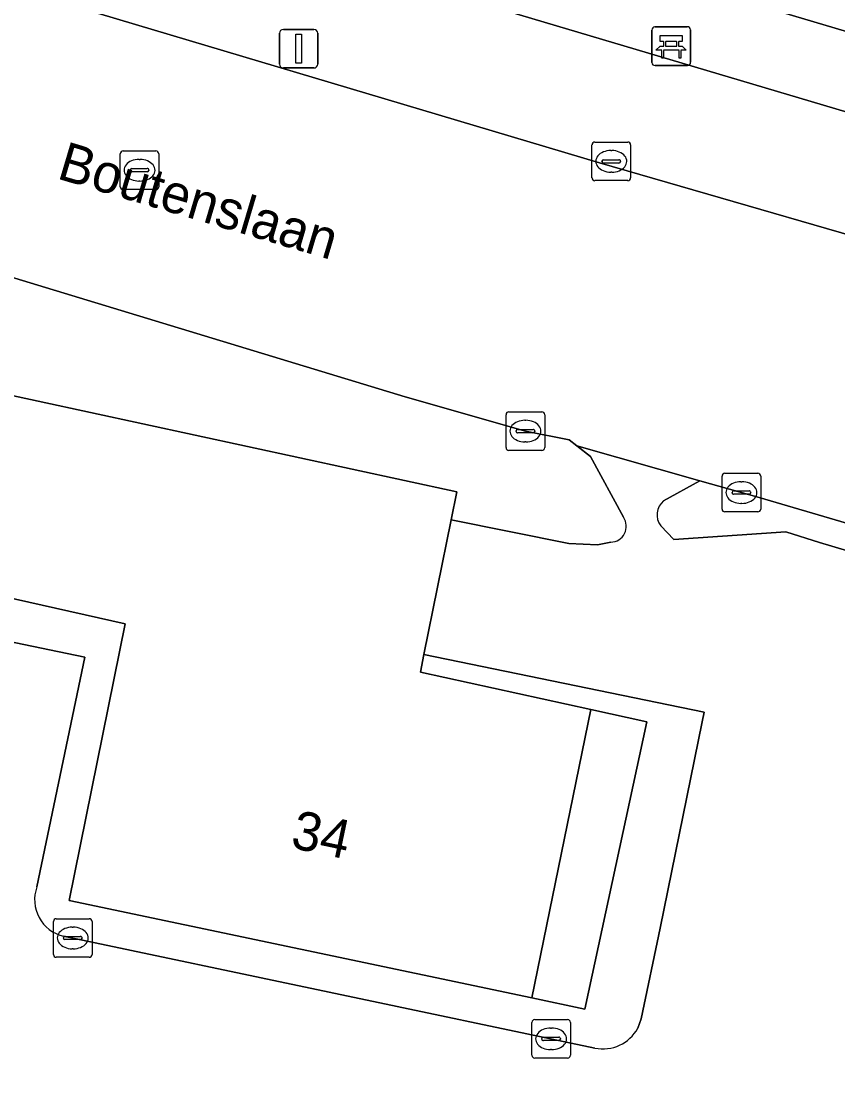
# Model space of a CAD drawing. Extents: x 160349 to 161355, y 381727 to 382854.
# Drawn here: x 161067.38 to 161088.53, y 381774.38 to 381802.11 of the extents above; entities that cross this region are included whole.
import ezdxf

# ---------------------------------------------------------------- set-up
doc = ezdxf.new("R2010")
doc.units = 0
for name, color, linetype in [('IMGEO_Bank', 7, 'Continuous'), ('IMGEO_Berm_groen', 7, 'Continuous'), ('IMGEO_Berm_open', 7, 'Continuous'), ('IMGEO_Kolk', 7, 'Continuous'), ('IMGEO_Lichtmast', 7, 'Continuous'), ('IMGEO_Moeras', 7, 'Continuous'), ('IMGEO_Openbare_ruimte_label', 7, 'Continuous'), ('IMGEO_Pand', 7, 'Continuous'), ('IMGEO_Pand_nummerreeks', 7, 'Continuous'), ('IMGEO_Rijbaan_lokaal_open', 7, 'Continuous'), ('IMGEO_Rioolput', 7, 'Continuous'), ('IMGEO_Voetpad_open', 7, 'Continuous')]:
    doc.layers.add(name, color=color, linetype=linetype)

msp = doc.modelspace()

# ---------------------------------------------------------------- linework, layer by layer
at = {"layer": 'IMGEO_Bank'}
for p, q in [((161083.717, 381801.043), (161083.717, 381801.884)), ((161083.717, 381801.884), (161083.717, 381801.043)), ((161083.792, 381801.968), (161084.633, 381801.968)), ((161084.633, 381801.968), (161083.792, 381801.968)), ((161084.717, 381801.893), (161084.717, 381801.052)), ((161084.717, 381801.052), (161084.717, 381801.893)), ((161084.026, 381801.474), (161084.026, 381801.58)), ((161084.07, 381801.58), (161084.07, 381801.474)), ((161084.358, 381801.586), (161084.076, 381801.586)), ((161084.076, 381801.468), (161084.358, 381801.468)), ((161084.364, 381801.474), (161084.364, 381801.58)), ((161084.408, 381801.58), (161084.408, 381801.474)), ((161084.414, 381801.366), (161084.021, 381801.366)), ((161084.642, 381800.968), (161083.801, 381800.968)), ((161083.801, 381800.968), (161084.642, 381800.968))]:
    msp.add_line(p, q, dxfattribs=at)
for points in [[(161084.02, 381801.586), (161083.934, 381801.586), (161083.934, 381801.747), (161084.497, 381801.747), (161084.497, 381801.586), (161084.414, 381801.586)], [(161083.964, 381801.366), (161083.822, 381801.366), (161083.934, 381801.468), (161084.02, 381801.468)], [(161084.414, 381801.468), (161084.497, 381801.468), (161084.609, 381801.366), (161084.47, 381801.366)], [(161084.014, 381801.359), (161084.014, 381801.152), (161083.971, 381801.152), (161083.971, 381801.359)], [(161084.464, 381801.359), (161084.464, 381801.152), (161084.42, 381801.152), (161084.42, 381801.359)]]:
    msp.add_lwpolyline(points, dxfattribs=at)
for centre, radius, start, end in [((161083.795, 381801.89), 0.0779, 92.4484, 184.2845), ((161083.795, 381801.89), 0.0779, 92.4484, 184.2845), ((161084.639, 381801.89), 0.0779, 2.4484, 94.2845), ((161084.639, 381801.89), 0.0779, 2.4484, 94.2845), ((161084.019, 381801.579), 0.00671, 2.8957, 87.1043), ((161084.019, 381801.475), 0.00671, 272.8957, 357.1043), ((161084.076, 381801.579), 0.00671, 92.8957, 177.1043), ((161084.076, 381801.475), 0.00671, 182.8957, 267.1043), ((161084.358, 381801.579), 0.00671, 2.8957, 87.1043), ((161084.358, 381801.475), 0.00671, 272.8957, 357.1043), ((161084.415, 381801.579), 0.00671, 92.8957, 177.1043), ((161084.415, 381801.475), 0.00671, 182.8957, 267.1043), ((161083.964, 381801.359), 0.00671, 2.8957, 87.1043), ((161084.021, 381801.359), 0.00671, 92.8957, 177.1043), ((161084.413, 381801.359), 0.00671, 2.8957, 87.1043), ((161084.47, 381801.359), 0.00671, 92.8957, 177.1043), ((161083.795, 381801.046), 0.0779, 182.4484, 274.2845), ((161083.795, 381801.046), 0.0779, 182.4484, 274.2845), ((161084.639, 381801.046), 0.0779, 272.4484, 4.2845), ((161084.639, 381801.046), 0.0779, 272.4484, 4.2845)]:
    msp.add_arc(centre, radius, start, end, dxfattribs=at)
at = {"layer": 'IMGEO_Berm_groen'}
for points in [[(161031.625, 381818.82), (160955.513, 381841.449), (160954.847, 381839.559), (160956.573, 381839.047), (160962.274, 381837.351), (160975.098, 381833.536), (161000, 381826.127), (161102.641, 381795.637), (161156.616, 381779.603), (161156.846, 381779.535)], [(161158.381, 381781.165), (161103.211, 381797.554), (161031.625, 381818.82)]]:
    msp.add_lwpolyline(points, dxfattribs=at)
at = {"layer": 'IMGEO_Berm_open'}
for points in [[(161100.222, 381785.739), (161086.493, 381789.773), (161084.955, 381790.21), (161084.021, 381789.688)], [(161083.945, 381789.036), (161084.287, 381788.69), (161087.19, 381788.882), (161088.064, 381788.605), (161089.189, 381788.274), (161112.405, 381781.447), (161115.956, 381780.403)]]:
    msp.add_lwpolyline(points, dxfattribs=at)
msp.add_arc((161084.33, 381789.322), 0.48, 130.1747, 216.528, dxfattribs=at)
at = {"layer": 'IMGEO_Kolk'}
for p, q in [((161082.239, 381798.983), (161083.091, 381798.983)), ((161082.164, 381798.057), (161082.164, 381798.909)), ((161082.652, 381798.763), (161082.677, 381798.763)), ((161083.165, 381798.909), (161083.165, 381798.057)), ((161082.423, 381798.477), (161082.423, 381798.489)), ((161082.861, 381798.44), (161082.463, 381798.44)), ((161082.466, 381798.526), (161082.864, 381798.526)), ((161082.907, 381798.489), (161082.907, 381798.477)), ((161082.675, 381798.203), (161082.65, 381798.203)), ((161083.091, 381797.983), (161082.239, 381797.983)), ((161080.012, 381791.994), (161080.864, 381791.994)), ((161079.937, 381791.068), (161079.937, 381791.92)), ((161080.425, 381791.774), (161080.45, 381791.774)), ((161080.938, 381791.92), (161080.938, 381791.068)), ((161080.196, 381791.488), (161080.196, 381791.5)), ((161080.634, 381791.451), (161080.236, 381791.451)), ((161080.239, 381791.537), (161080.637, 381791.537)), ((161080.68, 381791.5), (161080.68, 381791.488)), ((161080.448, 381791.214), (161080.423, 381791.214)), ((161080.864, 381790.994), (161080.012, 381790.994)), ((161085.61, 381790.402), (161086.462, 381790.402)), ((161085.535, 381789.476), (161085.535, 381790.328)), ((161086.023, 381790.182), (161086.048, 381790.182)), ((161086.536, 381790.328), (161086.536, 381789.476)), ((161085.794, 381789.896), (161085.794, 381789.908)), ((161086.232, 381789.859), (161085.834, 381789.859)), ((161085.837, 381789.945), (161086.235, 381789.945)), ((161086.278, 381789.908), (161086.278, 381789.896)), ((161086.046, 381789.622), (161086.021, 381789.622)), ((161086.462, 381789.402), (161085.61, 381789.402)), ((161068.206, 381777.936), (161068.206, 381778.788)), ((161068.281, 381778.862), (161069.133, 381778.862)), ((161069.207, 381778.788), (161069.207, 381777.936)), ((161068.694, 381778.642), (161068.719, 381778.642)), ((161068.465, 381778.356), (161068.465, 381778.368)), ((161068.903, 381778.319), (161068.505, 381778.319)), ((161068.508, 381778.405), (161068.906, 381778.405)), ((161068.949, 381778.368), (161068.949, 381778.356)), ((161069.133, 381777.862), (161068.281, 381777.862)), ((161068.717, 381778.082), (161068.692, 381778.082)), ((161080.679, 381776.249), (161081.531, 381776.249)), ((161080.604, 381775.323), (161080.604, 381776.175)), ((161081.092, 381776.029), (161081.117, 381776.029)), ((161081.605, 381776.175), (161081.605, 381775.323)), ((161080.863, 381775.743), (161080.863, 381775.755)), ((161081.301, 381775.706), (161080.903, 381775.706)), ((161080.906, 381775.792), (161081.304, 381775.792)), ((161081.347, 381775.755), (161081.347, 381775.743)), ((161081.115, 381775.469), (161081.09, 381775.469)), ((161081.531, 381775.249), (161080.679, 381775.249))]:
    msp.add_line(p, q, dxfattribs=at)
for points in [[(161082.239, 381798.983), (161083.091, 381798.983)], [(161082.164, 381798.057), (161082.164, 381798.909)], [(161083.165, 381798.909), (161083.165, 381798.057)], [(161083.091, 381797.983), (161082.239, 381797.983)], [(161080.012, 381791.994), (161080.864, 381791.994)], [(161079.937, 381791.068), (161079.937, 381791.92)], [(161080.938, 381791.92), (161080.938, 381791.068)], [(161080.864, 381790.994), (161080.012, 381790.994)], [(161085.61, 381790.402), (161086.462, 381790.402)], [(161085.535, 381789.476), (161085.535, 381790.328)], [(161086.536, 381790.328), (161086.536, 381789.476)], [(161086.462, 381789.402), (161085.61, 381789.402)], [(161068.206, 381777.936), (161068.206, 381778.788)], [(161068.281, 381778.862), (161069.133, 381778.862)], [(161069.207, 381778.788), (161069.207, 381777.936)], [(161069.133, 381777.862), (161068.281, 381777.862)], [(161080.679, 381776.249), (161081.531, 381776.249)], [(161080.604, 381775.323), (161080.604, 381776.175)], [(161081.605, 381776.175), (161081.605, 381775.323)], [(161081.531, 381775.249), (161080.679, 381775.249)]]:
    msp.add_lwpolyline(points, dxfattribs=at)
for centre, radius, start, end in [((161082.241, 381798.907), 0.0765, 91.552, 178.448), ((161082.241, 381798.907), 0.0765, 91.552, 178.448), ((161083.089, 381798.907), 0.0765, 1.552, 88.448), ((161083.089, 381798.907), 0.0765, 1.552, 88.448), ((161082.463, 381798.486), 0.0403, 85.8775, 175.7526), ((161082.46, 381798.476), 0.0366, 178.938, 274.7102), ((161082.864, 381798.483), 0.043, 264.8664, 352.4533), ((161082.868, 381798.488), 0.0386, 1.7309, 96.639), ((161082.241, 381798.059), 0.0765, 181.552, 268.448), ((161082.241, 381798.059), 0.0765, 181.552, 268.448), ((161083.089, 381798.059), 0.0765, 271.552, 358.448), ((161083.089, 381798.059), 0.0765, 271.552, 358.448), ((161080.014, 381791.918), 0.0765, 91.552, 178.448), ((161080.014, 381791.918), 0.0765, 91.552, 178.448), ((161080.862, 381791.918), 0.0765, 1.552, 88.448), ((161080.862, 381791.918), 0.0765, 1.552, 88.448), ((161080.236, 381791.497), 0.0403, 85.8775, 175.7526), ((161080.233, 381791.487), 0.0366, 178.938, 274.7102), ((161080.637, 381791.494), 0.043, 264.8664, 352.4533), ((161080.641, 381791.499), 0.0386, 1.7309, 96.639), ((161080.014, 381791.07), 0.0765, 181.552, 268.448), ((161080.014, 381791.07), 0.0765, 181.552, 268.448), ((161080.862, 381791.07), 0.0765, 271.552, 358.448), ((161080.862, 381791.07), 0.0765, 271.552, 358.448), ((161085.612, 381790.326), 0.0765, 91.552, 178.448), ((161085.612, 381790.326), 0.0765, 91.552, 178.448), ((161086.46, 381790.326), 0.0765, 1.552, 88.448), ((161086.46, 381790.326), 0.0765, 1.552, 88.448), ((161085.834, 381789.905), 0.0403, 85.8775, 175.7526), ((161085.831, 381789.895), 0.0366, 178.938, 274.7102), ((161086.235, 381789.902), 0.043, 264.8664, 352.4533), ((161086.239, 381789.907), 0.0386, 1.7309, 96.639), ((161085.612, 381789.478), 0.0765, 181.552, 268.448), ((161085.612, 381789.478), 0.0765, 181.552, 268.448), ((161086.46, 381789.478), 0.0765, 271.552, 358.448), ((161086.46, 381789.478), 0.0765, 271.552, 358.448), ((161068.283, 381778.786), 0.0765, 91.552, 178.448), ((161068.283, 381778.786), 0.0765, 91.552, 178.448), ((161069.131, 381778.786), 0.0765, 1.552, 88.448), ((161069.131, 381778.786), 0.0765, 1.552, 88.448), ((161068.505, 381778.365), 0.0403, 85.8775, 175.7526), ((161068.502, 381778.355), 0.0366, 178.938, 274.7102), ((161068.906, 381778.362), 0.043, 264.8664, 352.4533), ((161068.91, 381778.367), 0.0386, 1.7309, 96.639), ((161068.283, 381777.938), 0.0765, 181.552, 268.448), ((161068.283, 381777.938), 0.0765, 181.552, 268.448), ((161069.131, 381777.938), 0.0765, 271.552, 358.448), ((161069.131, 381777.938), 0.0765, 271.552, 358.448), ((161080.681, 381776.173), 0.0765, 91.552, 178.448), ((161080.681, 381776.173), 0.0765, 91.552, 178.448), ((161081.529, 381776.173), 0.0765, 1.552, 88.448), ((161081.529, 381776.173), 0.0765, 1.552, 88.448), ((161080.903, 381775.752), 0.0403, 85.8775, 175.7526), ((161080.9, 381775.742), 0.0366, 178.938, 274.7102), ((161081.304, 381775.749), 0.043, 264.8664, 352.4533), ((161081.308, 381775.754), 0.0386, 1.7309, 96.639), ((161080.681, 381775.325), 0.0765, 181.552, 268.448), ((161080.681, 381775.325), 0.0765, 181.552, 268.448), ((161081.529, 381775.325), 0.0765, 271.552, 358.448), ((161081.529, 381775.325), 0.0765, 271.552, 358.448)]:
    msp.add_arc(centre, radius, start, end, dxfattribs=at)
for centre, major_axis, ratio, start_param, end_param in [((161082.651, 381798.483), (-0.387, 0.002), 0.722429, 4.712389, 7.853982), ((161082.676, 381798.483), (-0.39, 0.002), 0.717154, 1.570796, 4.712389), ((161080.424, 381791.494), (-0.387, 0.002), 0.722429, 4.712389, 7.853982), ((161080.449, 381791.494), (-0.39, 0.002), 0.717154, 1.570796, 4.712389), ((161086.022, 381789.902), (-0.387, 0.002), 0.722429, 4.712389, 7.853982), ((161086.047, 381789.902), (-0.39, 0.002), 0.717154, 1.570796, 4.712389), ((161068.693, 381778.362), (-0.387, 0.002), 0.722429, 4.712389, 7.853982), ((161068.718, 381778.362), (-0.39, 0.002), 0.717154, 1.570796, 4.712389), ((161081.091, 381775.749), (-0.387, 0.002), 0.722429, 4.712389, 7.853982), ((161081.116, 381775.749), (-0.39, 0.002), 0.717154, 1.570796, 4.712389)]:
    msp.add_ellipse(centre, major_axis=major_axis, ratio=ratio, start_param=start_param, end_param=end_param, dxfattribs=at)
at = {"layer": 'IMGEO_Lichtmast'}
for p, q in [((161074.066, 381801.002), (161074.066, 381801.802)), ((161074.066, 381801.802), (161074.066, 381801.002)), ((161074.166, 381801.902), (161074.956, 381801.902)), ((161074.956, 381801.902), (161074.166, 381801.902)), ((161075.056, 381801.802), (161075.056, 381801.002)), ((161075.056, 381801.002), (161075.056, 381801.802)), ((161074.956, 381800.902), (161074.166, 381800.902)), ((161074.166, 381800.902), (161074.956, 381800.902))]:
    msp.add_line(p, q, dxfattribs=at)
msp.add_lwpolyline([(161074.486, 381801.777), (161074.636, 381801.777), (161074.636, 381801.027), (161074.486, 381801.027), (161074.486, 381801.777)], dxfattribs=at)
for centre, start, end in [((161074.166, 381801.802), 90, 180), ((161074.166, 381801.802), 90, 180), ((161074.956, 381801.802), 0, 90), ((161074.956, 381801.802), 360, 90), ((161074.166, 381801.002), 180, 270), ((161074.166, 381801.002), 180, 270), ((161074.956, 381801.002), 270, 0), ((161074.956, 381801.002), 270, 0)]:
    msp.add_arc(centre, 0.1, start, end, dxfattribs=at)
at = {"layer": 'IMGEO_Moeras'}
msp.add_lwpolyline([(161033.54, 381832.906), (161032.164, 381822.578), (161031.625, 381818.82), (161103.211, 381797.554), (161101.61, 381802.046), (161078.169, 381872.188), (161076.916, 381870.729), (161075.92, 381869.18), (161073.535, 381864.21), (161069.475, 381853.845)], dxfattribs=at)
at = {"layer": 'IMGEO_Pand'}
for points in [[(161082.135, 381784.28), (161077.716, 381785.248), (161077.809, 381785.709), (161078.513, 381789.193), (161078.661, 381789.925), (161066.442, 381792.56), (161066.291, 381791.83), (161065.559, 381788.291), (161065.405, 381787.548), (161070.069, 381786.497), (161068.617, 381779.333), (161080.603, 381776.81)], [(161082.135, 381784.28), (161080.603, 381776.81), (161081.975, 381776.521), (161083.582, 381783.963)]]:
    msp.add_lwpolyline(points, close=True, dxfattribs=at)
at = {"layer": 'IMGEO_Rijbaan_lokaal_open'}
for points in [[(161102.318, 381792.671), (161101.829, 381792.813), (161082.36, 381798.448), (161066.152, 381803.279), (161064.125, 381796.368), (161066.717, 381795.606), (161077.326, 381792.38), (161080.438, 381791.494), (161081.572, 381791.271), (161081.767, 381791.116), (161084.955, 381790.21), (161086.493, 381789.773), (161100.222, 381785.739), (161113.929, 381781.663), (161116.586, 381780.87), (161117.826, 381780.498), (161119.788, 381779.908), (161126.928, 381777.795)], [(161084.021, 381789.688), (161084.955, 381790.21), (161081.767, 381791.116), (161082.122, 381790.834), (161082.98, 381789.261)], [(161082.651, 381788.617), (161082.303, 381788.545), (161081.563, 381788.585), (161078.513, 381789.193), (161077.809, 381785.709), (161085.07, 381784.21), (161085.02, 381783.964), (161083.933, 381778.613), (161083.442, 381776.268), (161083.349, 381776.024)], [(161114.858, 381774.724), (161119.155, 381775.932), (161118.088, 381779.597), (161117.047, 381779.891), (161113.254, 381778.82), (161112.474, 381781.231), (161112.405, 381781.447), (161089.189, 381788.274), (161088.064, 381788.605), (161087.19, 381788.882), (161084.287, 381788.69), (161083.945, 381789.036)], [(161067.777, 381779.684), (161069.019, 381785.636), (161064.477, 381786.582), (161063.634, 381782.397), (161061.006, 381782.947), (161059.137, 381783.304), (161058.982, 381783.334)], [(161082.238, 381775.509), (161068.468, 381778.411)]]:
    msp.add_lwpolyline(points, dxfattribs=at)
for centre, radius, start, end in [((161084.33, 381789.322), 0.48, 130.1747, 216.528), ((161082.642, 381789.028), 0.411, 271.2311, 34.6467), ((161068.681, 381779.35), 0.963, 159.7342, 257.2531), ((161082.449, 381776.511), 1.023, 258.1255, 331.6143)]:
    msp.add_arc(centre, radius, start, end, dxfattribs=at)
at = {"layer": 'IMGEO_Rioolput'}
for p, q in [((161069.937, 381797.826), (161069.937, 381798.678)), ((161070.012, 381798.752), (161070.864, 381798.752)), ((161070.938, 381798.678), (161070.938, 381797.826)), ((161070.425, 381798.532), (161070.45, 381798.532)), ((161070.196, 381798.246), (161070.196, 381798.258)), ((161070.634, 381798.209), (161070.236, 381798.209)), ((161070.239, 381798.295), (161070.637, 381798.295)), ((161070.68, 381798.258), (161070.68, 381798.246)), ((161070.448, 381797.972), (161070.423, 381797.972)), ((161070.864, 381797.752), (161070.012, 381797.752))]:
    msp.add_line(p, q, dxfattribs=at)
for points in [[(161069.937, 381797.826), (161069.937, 381798.678)], [(161070.012, 381798.752), (161070.864, 381798.752)], [(161070.938, 381798.678), (161070.938, 381797.826)], [(161070.864, 381797.752), (161070.012, 381797.752)]]:
    msp.add_lwpolyline(points, dxfattribs=at)
for centre, radius, start, end in [((161070.014, 381798.676), 0.0765, 91.552, 178.448), ((161070.014, 381798.676), 0.0765, 91.552, 178.448), ((161070.862, 381798.676), 0.0765, 1.552, 88.448), ((161070.862, 381798.676), 0.0765, 1.552, 88.448), ((161070.236, 381798.255), 0.0403, 85.8775, 175.7526), ((161070.233, 381798.245), 0.0366, 178.938, 274.7102), ((161070.637, 381798.252), 0.043, 264.8664, 352.4533), ((161070.641, 381798.257), 0.0386, 1.7309, 96.639), ((161070.014, 381797.828), 0.0765, 181.552, 268.448), ((161070.014, 381797.828), 0.0765, 181.552, 268.448), ((161070.862, 381797.828), 0.0765, 271.552, 358.448), ((161070.862, 381797.828), 0.0765, 271.552, 358.448)]:
    msp.add_arc(centre, radius, start, end, dxfattribs=at)
for centre, major_axis, ratio, start_param, end_param in [((161070.424, 381798.252), (-0.387, 0.002), 0.722429, 4.712389, 7.853982), ((161070.449, 381798.252), (-0.39, 0.002), 0.717154, 1.570796, 4.712389)]:
    msp.add_ellipse(centre, major_axis=major_axis, ratio=ratio, start_param=start_param, end_param=end_param, dxfattribs=at)
at = {"layer": 'IMGEO_Voetpad_open'}
for points in [[(161191.57, 381769.321), (161162.058, 381777.989), (161160.911, 381778.329), (161156.846, 381779.535), (161156.616, 381779.603), (161102.641, 381795.637), (161000, 381826.127)], [(161000, 381822.929), (161043.242, 381810.141), (161059.868, 381805.151), (161061.646, 381804.627), (161066.152, 381803.279), (161082.36, 381798.448), (161101.829, 381792.813), (161102.318, 381792.671), (161162.455, 381774.886), (161167.01, 381773.539), (161178.713, 381770.078), (161186.529, 381767.794), (161198.004, 381764.474)], [(161082.98, 381789.261), (161082.122, 381790.834), (161081.767, 381791.116), (161081.572, 381791.271), (161080.438, 381791.494), (161077.326, 381792.38), (161066.717, 381795.606), (161064.125, 381796.368), (161059.705, 381797.705), (161059.6, 381797.717)], [(161065.347, 381792.076), (161066.291, 381791.83), (161066.442, 381792.56), (161078.661, 381789.925), (161078.513, 381789.193), (161081.563, 381788.585), (161082.303, 381788.545), (161082.651, 381788.617)], [(161083.933, 381778.613), (161085.02, 381783.964), (161085.07, 381784.21), (161077.809, 381785.709), (161077.716, 381785.248), (161082.135, 381784.28), (161083.582, 381783.963), (161081.975, 381776.521), (161080.603, 381776.81), (161068.617, 381779.333), (161070.069, 381786.497), (161065.405, 381787.548), (161065.559, 381788.291), (161060.681, 381789.361), (161059.855, 381789.838), (161059.139, 381788.618), (161054.674, 381791.227), (161053.276, 381784.524), (161053.601, 381784.461), (161054.454, 381784.238)], [(161058.982, 381783.334), (161059.137, 381783.304), (161061.006, 381782.947), (161063.634, 381782.397), (161064.477, 381786.582), (161069.019, 381785.636), (161067.777, 381779.684)], [(161068.468, 381778.411), (161082.238, 381775.509)], [(161083.349, 381776.024), (161083.442, 381776.268), (161083.933, 381778.613)]]:
    msp.add_lwpolyline(points, dxfattribs=at)
for centre, radius, start, end in [((161082.642, 381789.028), 0.411, 271.2311, 34.6467), ((161068.681, 381779.35), 0.963, 159.7342, 257.2531), ((161082.449, 381776.511), 1.023, 258.1255, 331.6143)]:
    msp.add_arc(centre, radius, start, end, dxfattribs=at)

# ---------------------------------------------------------------- texts
at = {"layer": 'IMGEO_Openbare_ruimte_label'}
msp.add_text('Boutenslaan', height=1, rotation=343.4489, dxfattribs=at).set_placement((161068.266, 381798.047))
at = {"layer": 'IMGEO_Pand_nummerreeks'}
msp.add_text('34', height=1, rotation=348.113, dxfattribs=at).set_placement((161074.323, 381780.707))

doc.saveas('drawing.dxf')
